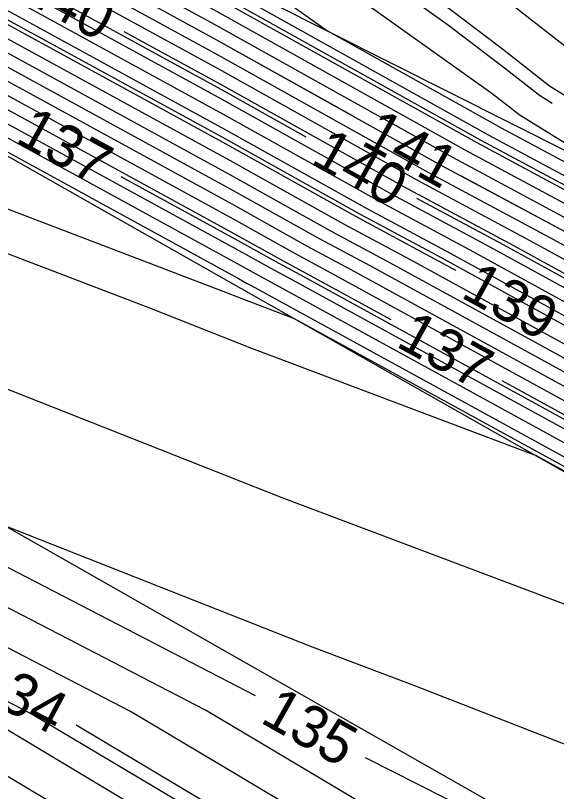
# Model space of a CAD drawing. Extents: x 2354170 to 2357230, y 866100 to 868290.
# Drawn here: x 2355078.86 to 2355104.52, y 867451.51 to 867488.33 of the extents above; entities that cross this region are included whole.
import ezdxf

# ---------------------------------------------------------------- set-up
doc = ezdxf.new("R2010")
doc.units = 0
for name, color, linetype in [('Default', 7, 'Continuous'), ('DTM Contours Major', 7, 'Continuous'), ('DTM Contours Major Text', 7, 'Continuous'), ('DTM Contours Minor', 7, 'Continuous'), ('DTM Contours Minor Text', 7, 'Continuous'), ('PH Exist DTM Breakline', 7, 'Continuous')]:
    doc.layers.add(name, color=color, linetype=linetype)

msp = doc.modelspace()

# ---------------------------------------------------------------- linework, layer by layer
at = {"layer": 'Default'}
for points in [[(2355152.49, 867449.764), (2355149.162, 867451.689), (2355139.515, 867457.648), (2355129.507, 867463.442), (2355112.774, 867472.437), (2355112.56, 867472.554), (2355103.265, 867477.646), (2355097.879, 867480.538), (2355088.526, 867485.764), (2355080.146, 867490.353), (2355061.522, 867500.481), (2355060.429, 867501.079), (2355056.695, 867503.109), (2355051.882, 867505.741), (2355040.285, 867511.911), (2355026.253, 867519.323), (2355025.557, 867520.149), (2355025.259, 867520.405), (2355024.823, 867520.774), (2355024.122, 867521.388), (2355022.753, 867522.587), (2355012.766, 867531.975), (2355009.539, 867534.688)], [(2355147.783, 867450.44), (2355140.068, 867455.205), (2355126.908, 867462.824), (2355113.442, 867470.063), (2355113.148, 867470.224), (2355100.43, 867477.191), (2355096.152, 867479.488), (2355088.722, 867483.639), (2355076.511, 867490.327), (2355061.926, 867498.259), (2355059.966, 867499.331), (2355057.031, 867500.926), (2355047.845, 867505.95), (2355038.564, 867510.887), (2355025.962, 867517.544), (2355024.829, 867518.124), (2355019.685, 867520.754), (2355004.941, 867530.263)], [(2355147.323, 867450.023), (2355140.252, 867454.391), (2355126.042, 867462.618), (2355113.665, 867469.271), (2355113.345, 867469.447), (2355099.485, 867477.039), (2355095.576, 867479.138), (2355088.787, 867482.931), (2355075.3, 867490.318), (2355062.061, 867497.518), (2355059.812, 867498.748), (2355057.143, 867500.199), (2355046.499, 867506.019), (2355037.991, 867510.546), (2355026.437, 867516.649), (2355024.891, 867517.44), (2355017.874, 867521.028), (2355004.42, 867529.705)], [(2355146.404, 867449.191), (2355140.621, 867452.763), (2355124.309, 867462.206), (2355114.11, 867467.689), (2355113.737, 867467.893), (2355097.596, 867476.735), (2355094.425, 867478.438), (2355088.917, 867481.515), (2355072.876, 867490.301), (2355062.33, 867496.036), (2355059.503, 867497.582), (2355057.367, 867498.744), (2355043.808, 867506.158), (2355036.844, 867509.863), (2355027.387, 867514.859), (2355025.015, 867516.072), (2355014.251, 867521.576), (2355003.378, 867528.588)], [(2355145.944, 867448.774), (2355140.805, 867451.948), (2355123.443, 867462), (2355114.333, 867466.897), (2355113.933, 867467.116), (2355096.651, 867476.584), (2355093.849, 867478.088), (2355088.983, 867480.807), (2355071.665, 867490.292), (2355062.464, 867495.295), (2355059.349, 867496.999), (2355057.478, 867498.016), (2355042.463, 867506.228), (2355036.27, 867509.522), (2355027.862, 867513.964), (2355025.078, 867515.388), (2355012.44, 867521.849), (2355002.857, 867528.03)], [(2355148.243, 867450.856), (2355139.884, 867456.019), (2355127.774, 867463.03), (2355113.22, 867470.854), (2355112.952, 867471.001), (2355101.375, 867477.343), (2355096.728, 867479.838), (2355088.656, 867484.347), (2355077.723, 867490.336), (2355061.791, 867499), (2355060.121, 867499.913), (2355056.919, 867501.654), (2355049.191, 867505.88), (2355039.138, 867511.228), (2355025.488, 867518.439), (2355024.767, 867518.808), (2355021.497, 867520.48), (2355011.48, 867526.94)], [(2354999.761, 867523.766), (2355025.512, 867510.599), (2355031.186, 867507.698), (2355032.255, 867507.133), (2355033.043, 867506.714), (2355058.261, 867492.923), (2355058.268, 867492.92), (2355058.958, 867492.542), (2355062.857, 867489.646), (2355063.618, 867489.086), (2355069.09, 867486.996), (2355089.439, 867475.85), (2355089.818, 867475.638), (2355090.036, 867475.521), (2355115.307, 867461.678), (2355115.891, 867461.358), (2355117.378, 867460.558), (2355142.095, 867446.249)], [(2355099.74, 867476.23), (2355098.541, 867476.887), (2355095, 867478.788), (2355088.852, 867482.223), (2355074.088, 867490.31), (2355062.195, 867496.777), (2355059.658, 867498.165), (2355057.255, 867499.471), (2355045.154, 867506.089), (2355037.417, 867510.204), (2355026.912, 867515.754), (2355024.953, 867516.756), (2355016.063, 867521.302), (2355011.901, 867523.985)], [(2355001.573, 867523.493), (2355025.45, 867511.283), (2355030.711, 867508.593), (2355032.829, 867507.474), (2355034.389, 867506.645), (2355058.15, 867493.651), (2355058.423, 867493.502), (2355063.272, 867490.851), (2355064.395, 867490.24), (2355089.374, 867476.558), (2355090.394, 867475.988), (2355090.981, 867475.673), (2355115.111, 867462.455), (2355115.668, 867462.149), (2355118.245, 867460.764), (2355141.911, 867447.063)], [(2355003.384, 867523.219), (2355025.388, 867511.967), (2355030.236, 867509.488), (2355033.402, 867507.816), (2355035.734, 867506.575), (2355058.038, 867494.378), (2355058.577, 867494.085), (2355063.137, 867491.591), (2355065.607, 867490.248), (2355089.309, 867477.266), (2355090.97, 867476.338), (2355091.926, 867475.825), (2355114.915, 867463.232), (2355115.446, 867462.941), (2355119.111, 867460.97), (2355141.726, 867447.877)], [(2355030.524, 867523.106), (2355032.625, 867521.309), (2355038.795, 867513.986), (2355041.432, 867512.593), (2355054.573, 867505.602), (2355056.472, 867504.564), (2355060.738, 867502.245), (2355061.253, 867501.963), (2355082.569, 867490.371), (2355088.396, 867487.18), (2355099.031, 867481.238), (2355105.155, 867477.95), (2355112.167, 867474.108), (2355112.329, 867474.019), (2355115.821, 867472.142)], [(2355007.006, 867522.671), (2355025.264, 867513.335), (2355029.286, 867511.278), (2355034.549, 867508.498), (2355038.426, 867506.436), (2355057.814, 867495.834), (2355058.886, 867495.251), (2355062.868, 867493.073), (2355068.03, 867490.266), (2355089.178, 867478.683), (2355092.121, 867477.038), (2355093.816, 867476.128), (2355114.522, 867464.785), (2355115.001, 867464.523), (2355120.844, 867461.382), (2355141.358, 867449.506)], [(2355008.818, 867522.397), (2355025.202, 867514.019), (2355028.812, 867512.174), (2355035.123, 867508.839), (2355039.771, 867506.367), (2355057.702, 867496.561), (2355059.04, 867495.834), (2355062.733, 867493.814), (2355069.242, 867490.275), (2355089.113, 867479.391), (2355092.697, 867477.388), (2355094.761, 867476.28), (2355114.326, 867465.562), (2355114.778, 867465.315), (2355121.71, 867461.588), (2355141.174, 867450.32)], [(2355008.576, 867521.216), (2355025.326, 867512.651), (2355029.761, 867510.383), (2355033.976, 867508.157), (2355037.08, 867506.506), (2355057.926, 867495.106), (2355058.731, 867494.668), (2355063.003, 867492.332), (2355066.818, 867490.257), (2355089.243, 867477.974), (2355091.546, 867476.688), (2355092.871, 867475.977), (2355096.664, 867473.899)], [(2355133.326, 867464.748), (2355111.661, 867476.393), (2355111.579, 867476.439), (2355107.99, 867478.405), (2355100.758, 867482.288), (2355088.2, 867489.304), (2355086.204, 867490.397), (2355072.868, 867497.65), (2355066.703, 867502.56), (2355065.749, 867503.362), (2355064.445, 867504.473), (2355062.504, 867506.108), (2355060.837, 867507.469), (2355057.956, 867509.877), (2355053.375, 867514.001), (2355053.37, 867514.197), (2355053.354, 867514.482), (2355053.326, 867515.334), (2355053.121, 867517.443), (2355053.159, 867518.156), (2355053.261, 867518.489), (2355053.405, 867519.684)], [(2355206.008, 867399.059), (2355189.238, 867406.695), (2355183.856, 867411.301), (2355180.367, 867413.581), (2355176.811, 867415.677), (2355162.994, 867424.674), (2355150.813, 867431.854), (2355146.001, 867435.425), (2355142.145, 867438.036), (2355133.228, 867444.605), (2355116.039, 867456.096), (2355115.566, 867456.273), (2355108.587, 867458.998), (2355091.507, 867465.444), (2355074.831, 867472.029), (2355066.453, 867475.23), (2355056.492, 867482.561), (2355054.949, 867483.707), (2355041.295, 867493.758), (2355030.106, 867502.097), (2355027.412, 867502.954), (2355023.898, 867504.427), (2355002.064, 867511.013)], [(2355115.558, 867449.59), (2355097.876, 867456.495), (2355092.947, 867458.355), (2355078.344, 867464.121), (2355067.397, 867469.793), (2355054.41, 867478.207), (2355053.309, 867479.018), (2355053.269, 867479.047), (2355032.699, 867494.191), (2355028.51, 867497.313), (2355023.066, 867499.044), (2355022.365, 867499.338), (2355018.011, 867500.651), (2354998.598, 867510.504)], [(2355126.691, 867459.412), (2355122.576, 867461.794), (2355114.555, 867466.106), (2355114.13, 867466.339), (2355095.706, 867476.432), (2355093.273, 867477.738), (2355089.048, 867480.099), (2355070.453, 867490.283), (2355062.599, 867494.555), (2355059.194, 867496.416), (2355057.59, 867497.289), (2355041.117, 867506.297), (2355038.979, 867507.435)], [(2355090.238, 867456.051), (2355067.187, 867467.993), (2355054.698, 867476.085), (2355051.655, 867477.949), (2355050.765, 867478.494), (2355027.846, 867493.422), (2355026.207, 867494.223), (2355020.26, 867497.241), (2355003.584, 867505.705)], [(2355120.528, 867458.027), (2355116.512, 867460.352), (2355116.114, 867460.567), (2355115.503, 867460.901), (2355103.575, 867467.435), (2355090.067, 867472.533), (2355085.228, 867474.444), (2355065.036, 867482.158), (2355059.674, 867486.103), (2355056.628, 867488.366), (2355049.891, 867493.326), (2355033.424, 867505.598)], [(2355206.096, 867387.294), (2355185.909, 867398.139), (2355178.94, 867402.004), (2355174.728, 867404.556), (2355173.329, 867405.33), (2355154.767, 867416.578), (2355149.648, 867419.858), (2355142.273, 867424.313), (2355136.401, 867427.874), (2355115.792, 867440.318), (2355114.362, 867441.184), (2355096.389, 867450.283), (2355091.031, 867453.482), (2355087.865, 867455.371), (2355066.977, 867466.192), (2355056.212, 867473.168), (2355050.043, 867476.946), (2355048.239, 867478.051), (2355028.572, 867490.861), (2355022.85, 867493.658), (2355017.964, 867496.138), (2355001.26, 867504.616)], [(2355153.083, 867451.468), (2355150.542, 867452.938), (2355138.963, 867460.09), (2355132.106, 867464.06), (2355112.107, 867474.811), (2355111.971, 867474.885), (2355106.1, 867478.101), (2355099.607, 867481.588), (2355088.33, 867487.888), (2355083.781, 867490.38), (2355061.119, 867502.704)], [(2355160.049, 867448.938), (2355153.28, 867452.036), (2355151.002, 867453.355), (2355138.778, 867460.905), (2355132.972, 867464.266), (2355111.884, 867475.602), (2355111.775, 867475.662), (2355107.045, 867478.253), (2355100.182, 867481.938), (2355088.265, 867488.596), (2355084.993, 867490.388), (2355063.123, 867502.281)], [(2355161.161, 867449.746), (2355153.675, 867453.172), (2355151.921, 867454.187), (2355138.41, 867462.533), (2355134.705, 867464.678), (2355111.439, 867477.185), (2355111.382, 867477.216), (2355108.934, 867478.557), (2355101.334, 867482.638), (2355088.135, 867490.012), (2355087.416, 867490.406), (2355082.612, 867493.018), (2355071.38, 867501.964)], [(2355203.95, 867386.004), (2355186.849, 867395.191), (2355176.771, 867400.781), (2355173.32, 867402.872), (2355171.283, 867403.999), (2355156.186, 867413.147), (2355148.501, 867418.072), (2355142.442, 867421.732), (2355133.164, 867427.358), (2355116.033, 867437.702), (2355113.183, 867439.43), (2355098.181, 867447.024), (2355089.462, 867452.229), (2355084.311, 867455.304), (2355066.768, 867464.392), (2355057.726, 867470.251), (2355048.431, 867475.944), (2355045.713, 867477.609), (2355029.297, 867488.301), (2355019.493, 867493.093), (2355015.668, 867495.035), (2355002.591, 867501.672)], [(2355161.717, 867450.15), (2355153.873, 867453.741), (2355152.381, 867454.604), (2355138.226, 867463.347), (2355135.571, 867464.884), (2355111.216, 867477.976), (2355111.186, 867477.993), (2355109.879, 867478.709), (2355101.91, 867482.987), (2355093.566, 867487.649), (2355089.223, 867490.754), (2355088.579, 867491.312), (2355087.503, 867492.168), (2355085.395, 867493.932), (2355076.057, 867501.368)], [(2355061.388, 867501.222), (2355081.358, 867490.362), (2355088.461, 867486.472), (2355098.455, 867480.888), (2355104.21, 867477.798), (2355112.364, 867473.331), (2355112.552, 867473.228), (2355130.373, 867463.648), (2355139.331, 867458.462), (2355149.622, 867452.105), (2355152.688, 867450.332)], [(2355199.66, 867383.423), (2355188.73, 867389.295), (2355172.434, 867398.335), (2355170.503, 867399.504), (2355167.192, 867401.336), (2355159.025, 867406.285), (2355146.207, 867414.5), (2355142.78, 867416.57), (2355126.689, 867426.327), (2355116.516, 867432.47), (2355110.824, 867435.921), (2355101.765, 867440.506), (2355086.325, 867449.723), (2355077.203, 867455.169), (2355066.348, 867460.792), (2355060.754, 867464.417), (2355045.207, 867473.939), (2355040.661, 867476.724), (2355030.748, 867483.18), (2355012.78, 867491.964), (2355011.076, 867492.829)], [(2355189.67, 867386.347), (2355170.265, 867397.112), (2355169.095, 867397.82), (2355165.146, 867400.005), (2355160.445, 867402.854), (2355145.059, 867412.714), (2355142.949, 867413.989), (2355123.452, 867425.811), (2355116.757, 867429.854), (2355109.644, 867434.166), (2355103.557, 867437.248), (2355084.757, 867448.471), (2355073.649, 867455.101), (2355066.139, 867458.992), (2355062.268, 867461.5), (2355043.595, 867472.937), (2355038.135, 867476.281), (2355031.474, 867480.62), (2355009.423, 867491.399)], [(2355091.798, 867491.54), (2355101.404, 867484.672), (2355102.23, 867484.042), (2355102.747, 867483.636), (2355108.147, 867480.298), (2355110.824, 867478.86), (2355110.99, 867478.77), (2355110.994, 867478.767), (2355136.437, 867465.09), (2355138.042, 867464.161), (2355152.841, 867455.02), (2355154.07, 867454.309)], [(2355138.391, 867464.646), (2355137.857, 867464.975), (2355137.304, 867465.296), (2355127.541, 867470.544), (2355113.796, 867478.566), (2355113.19, 867479.012), (2355112.397, 867479.596), (2355111.311, 867480.397), (2355109.738, 867481.549), (2355104.19, 867484.979), (2355101.955, 867486.732), (2355098.384, 867489.457)], [(2355153.76, 867455.853), (2355140.339, 867464.143), (2355138.651, 867465.467), (2355138.315, 867465.69), (2355137.894, 867465.965), (2355137.356, 867466.322), (2355136.636, 867466.801), (2355117.111, 867478.196), (2355115.796, 867479.163), (2355114.075, 867480.431), (2355111.721, 867482.168), (2355108.308, 867484.668), (2355105.633, 867486.322), (2355101.68, 867489.423)], [(2355171.176, 867438.625), (2355169.953, 867439.437), (2355157.319, 867446.883), (2355157.268, 867446.918), (2355152.293, 867449.195), (2355148.703, 867451.273), (2355139.7, 867456.834), (2355128.641, 867463.236), (2355112.997, 867471.645), (2355112.756, 867471.778), (2355102.32, 867477.494), (2355097.303, 867480.188), (2355088.591, 867485.055), (2355084.016, 867487.561)], [(2355101.926, 867471.016), (2355114.718, 867464.009), (2355115.223, 867463.732), (2355119.977, 867461.176), (2355141.542, 867448.692), (2355144.105, 867447.109), (2355150.318, 867443.514), (2355151.707, 867442.878), (2355151.721, 867442.868), (2355173.879, 867429.809), (2355177.296, 867427.541), (2355184.815, 867423.109), (2355186.57, 867422.225), (2355188.531, 867421.074)], [(2355167.675, 867403.615), (2355157.606, 867409.716), (2355147.354, 867416.286), (2355142.611, 867419.151), (2355129.927, 867426.843), (2355116.274, 867435.086), (2355112.003, 867437.675), (2355099.973, 867443.765), (2355087.894, 867450.976), (2355081.728, 867454.657)], [(2355181.84, 867402.822), (2355181.109, 867403.228), (2355176.136, 867406.24), (2355175.375, 867406.661), (2355153.348, 867420.009), (2355150.796, 867421.644), (2355142.104, 867426.894), (2355139.638, 867428.39), (2355115.551, 867442.934), (2355115.542, 867442.939), (2355095.461, 867453.104)]]:
    msp.add_lwpolyline(points, dxfattribs=at)
at = {"layer": 'DTM Contours Major'}
for points in [[(2355092.651, 867482.563), (2355088.613, 867484.819), (2355078.531, 867490.342), (2355061.702, 867499.493), (2355060.223, 867500.302), (2355056.845, 867502.139), (2355050.088, 867505.834), (2355039.52, 867511.456), (2355025.171, 867519.036), (2355024.726, 867519.264), (2355022.704, 867520.298), (2355016.513, 867524.29), (2355009.148, 867531.213), (2355007.428, 867532.66), (2355006.796, 867533.148)], [(2355090.238, 867456.051), (2355067.187, 867467.993), (2355054.698, 867476.085), (2355051.655, 867477.949), (2355050.765, 867478.494), (2355027.846, 867493.422), (2355026.207, 867494.223), (2355020.26, 867497.241), (2355003.584, 867505.705)], [(2355184.473, 867429.747), (2355182.033, 867431.185), (2355170.084, 867439.116), (2355157.133, 867446.75), (2355157.083, 867446.783), (2355152.227, 867449.006), (2355148.549, 867451.134), (2355139.761, 867456.562), (2355128.352, 867463.168), (2355113.071, 867471.382), (2355112.821, 867471.519), (2355102.005, 867477.444), (2355097.896, 867479.65)], [(2355181.84, 867402.822), (2355181.109, 867403.228), (2355176.136, 867406.24), (2355175.375, 867406.661), (2355153.348, 867420.009), (2355150.796, 867421.644), (2355142.104, 867426.894), (2355139.638, 867428.39), (2355115.551, 867442.934), (2355115.542, 867442.939), (2355095.461, 867453.104)]]:
    msp.add_lwpolyline(points, dxfattribs=at)
at = {"layer": 'DTM Contours Minor'}
for points in [[(2354971.832, 867530.042), (2354980.053, 867524.895), (2354992.242, 867523.274), (2354998.573, 867522.062), (2355012.182, 867516.981), (2355025.554, 867510.143), (2355031.502, 867507.101), (2355031.873, 867506.905), (2355032.146, 867506.76), (2355041.126, 867501.85), (2355052.757, 867493.182), (2355057.188, 867489.919), (2355060.735, 867487.284), (2355064.563, 867484.467), (2355088.693, 867475.249), (2355089.586, 867474.897), (2355092.08, 867473.956), (2355115.438, 867461.16), (2355116.039, 867460.83), (2355116.801, 867460.421), (2355142.218, 867445.706), (2355142.419, 867445.582), (2355149.295, 867441.604)], [(2355183.506, 867425.878), (2355178.766, 867428.672), (2355172.701, 867432.697), (2355153.401, 867444.073), (2355153.375, 867444.09), (2355150.911, 867445.218), (2355145.484, 867448.358), (2355140.989, 867451.134), (2355122.576, 867461.794), (2355114.555, 867466.106), (2355114.13, 867466.339), (2355095.706, 867476.432), (2355093.273, 867477.738), (2355089.048, 867480.099), (2355070.453, 867490.283), (2355062.599, 867494.555), (2355059.194, 867496.416), (2355057.59, 867497.289), (2355041.117, 867506.297), (2355035.697, 867509.181), (2355028.337, 867513.069), (2355025.14, 867514.703), (2355010.629, 867522.123), (2355008.889, 867523.245)], [(2355061.253, 867501.963), (2355082.569, 867490.371), (2355088.396, 867487.18), (2355094.749, 867483.63)], [(2355234.342, 867399.179), (2355230.639, 867401.272), (2355227.572, 867403.078), (2355210.363, 867412.55), (2355203.577, 867416.685), (2355203.079, 867416.988), (2355190.876, 867424.151), (2355186.25, 867426.48), (2355180.4, 867429.928), (2355171.393, 867435.907), (2355155.267, 867445.411), (2355155.229, 867445.437), (2355151.569, 867447.112), (2355147.017, 867449.746), (2355140.375, 867453.848), (2355125.464, 867462.481), (2355113.813, 867468.744), (2355113.476, 867468.929), (2355098.855, 867476.938), (2355095.192, 867478.905), (2355088.83, 867482.459), (2355074.492, 867490.312), (2355062.15, 867497.024), (2355060.506, 867497.923)], [(2355160.79, 867449.477), (2355153.544, 867452.794), (2355151.615, 867453.91), (2355138.533, 867461.99), (2355134.127, 867464.541), (2355111.587, 867476.657), (2355111.513, 867476.698), (2355108.305, 867478.456), (2355100.95, 867482.404), (2355088.178, 867489.54), (2355086.608, 867490.4), (2355076.116, 867496.106)], [(2355104.315, 867484.157), (2355103.709, 867484.531), (2355102.047, 867485.835), (2355099.391, 867487.862), (2355093.514, 867492.063)], [(2355197.941, 867385.975), (2355188.103, 867391.26), (2355173.88, 867399.15), (2355171.442, 867400.627), (2355168.555, 867402.224), (2355158.079, 867408.572), (2355146.972, 867415.691), (2355142.667, 867418.291), (2355128.848, 867426.671), (2355116.355, 867434.214), (2355111.61, 867437.09), (2355100.57, 867442.679), (2355087.371, 867450.559), (2355079.573, 867455.214), (2355066.488, 867461.992), (2355059.745, 867466.362), (2355046.281, 867474.608), (2355042.345, 867477.019), (2355030.265, 867484.887), (2355025.573, 867487.181)], [(2355083.859, 867480.7), (2355089.265, 867477.738), (2355091.354, 867476.572), (2355092.556, 867475.926), (2355114.784, 867463.75), (2355115.297, 867463.468), (2355119.689, 867461.108), (2355141.603, 867448.42), (2355143.952, 867446.97), (2355150.252, 867443.324), (2355151.521, 867442.744), (2355151.534, 867442.735), (2355174.009, 867429.488), (2355177.133, 867427.415), (2355184.74, 867422.931), (2355186.344, 867422.124), (2355202.033, 867412.915)], [(2355099.996, 867480.719), (2355105.155, 867477.95), (2355112.167, 867474.108), (2355112.329, 867474.019), (2355131.239, 867463.854), (2355139.147, 867459.276), (2355150.082, 867452.522), (2355152.885, 867450.9), (2355158.937, 867448.13), (2355158.999, 867448.088), (2355168.776, 867442.325), (2355183.667, 867432.442), (2355187.76, 867430.029), (2355195.408, 867426.177), (2355204.124, 867421.062), (2355204.968, 867420.547), (2355216.461, 867413.545), (2355229.434, 867406.404), (2355234.574, 867403.378), (2355249.58, 867394.893), (2355259.153, 867389.42), (2355259.2, 867389.394), (2355260.851, 867388.082), (2355272.307, 867379.614)]]:
    msp.add_lwpolyline(points, dxfattribs=at)
at = {"layer": 'PH Exist DTM Breakline'}
for points in [[(2355280.46, 867391.235), (2355274.142, 867395.519), (2355265.394, 867401.62), (2355259.051, 867405.124), (2355247.649, 867410.373), (2355235.138, 867416.592), (2355206.737, 867431.244), (2355191.277, 867438.296), (2355164.634, 867452.269), (2355154.996, 867456.973), (2355137.76, 867465.404), (2355102.312, 867483.232), (2355088.098, 867490.411), (2355056.326, 867505.512), (2355041.697, 867512.751), (2355024.659, 867520.002), (2355005.016, 867530.343)], [(2354998.987, 867523.883), (2355031.67, 867506.785), (2355063.384, 867490.232), (2355116.195, 867460.277), (2355149.553, 867441.314), (2355183.938, 867421.048), (2355201.572, 867411.115), (2355224.818, 867398.158), (2355251.509, 867383.227), (2355269.376, 867369.298), (2355287.251, 867347.908), (2355294.287, 867327.619), (2355296.523, 867319.456), (2355299.911, 867295.631), (2355302.764, 867267.241), (2355304.13, 867236.824), (2355305.048, 867209.593), (2355306.062, 867178.614), (2355306.867, 867134.639), (2355307.678, 867102.256), (2355309.303, 867062.926), (2355310.069, 867028.808), (2355310.233, 866999.689)], [(2354996.831, 867514.414), (2355027.555, 867494.45), (2355067.458, 867470.316), (2355115.549, 867442.95), (2355151.936, 867423.42), (2355183.801, 867404.746), (2355224.702, 867380.361), (2355253.602, 867357.834), (2355263.9, 867342.784), (2355274.845, 867316.014), (2355275.719, 867309.171), (2355280.403, 867284.339)]]:
    msp.add_lwpolyline(points, dxfattribs=at)

# ---------------------------------------------------------------- texts
at = {"layer": 'Default'}
for s, rotation, p in [('140', 331.2956, (2355078.909, 867489.218)), ('139', 331.2859, (2355099.922, 867474.99)), ('137', 331.2859, (2355096.847, 867472.658)), ('134', 331.9635, (2355076.647, 867456.268)), ('135', 330.5728, (2355090.407, 867454.815))]:
    msp.add_text(s, height=2, rotation=rotation, dxfattribs=at).set_placement(p)
at = {"layer": 'DTM Contours Major Text'}
for s, rotation, p in [('140', 330.9503, (2355092.795, 867481.331)), ('135', 330.5728, (2355090.407, 867454.815))]:
    msp.add_text(s, height=2, rotation=rotation, dxfattribs=at).set_placement(p)
at = {"layer": 'DTM Contours Minor Text'}
for s, rotation, p in [('137', 331.2897, (2355078.779, 867482.342)), ('141', 330.9831, (2355095.189, 867482.232))]:
    msp.add_text(s, height=2, rotation=rotation, dxfattribs=at).set_placement(p)

doc.saveas('drawing.dxf')
